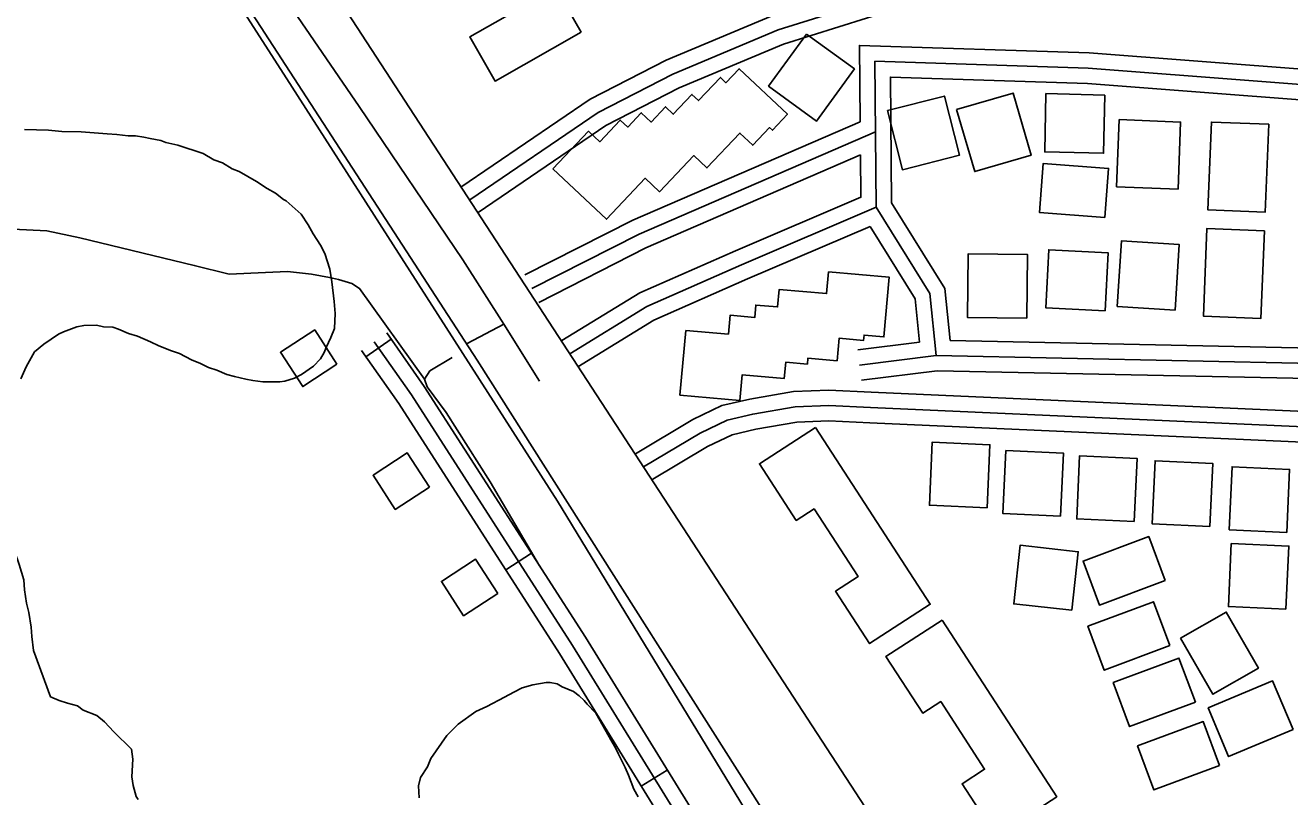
# Model space of a CAD drawing. Extents: x 3297735 to 3335592, y 670436 to 695807.
# Drawn here: x 3330846 to 3332084, y 686909 to 687664 of the extents above; entities that cross this region are included whole.
import ezdxf

# ---------------------------------------------------------------- set-up
doc = ezdxf.new("R2010")
doc.units = 0
for name, color, linetype in [('V-BLDG-OTLN', 7, 'Continuous'), ('V-RAIL-TRAK', 7, 'Continuous'), ('V-ROAD-CNTR', 7, 'Continuous'), ('V-SITE-VEGE', 7, 'Continuous'), ('V-TOPO-SHOR', 7, 'Continuous')]:
    doc.layers.add(name, color=color, linetype=linetype)

msp = doc.modelspace()

# ---------------------------------------------------------------- linework, layer by layer
at = {"layer": 'V-BLDG-OTLN'}
for points in [[(3331390.1, 687657.7), (3331305.9, 687609.7), (3331281.2, 687653), (3331365.4, 687701)], [(3331610.8, 687655.8), (3331657.8, 687621.6), (3331620.7, 687570.6), (3331573.7, 687604.8)], [(3331362.6, 687523.9), (3331397.3, 687560.7), (3331408.4, 687550.3), (3331428.5, 687571.6), (3331435.8, 687564.8), (3331449, 687578.8), (3331458.7, 687569.7), (3331472.7, 687584.6), (3331480.4, 687577.3), (3331498.7, 687596.7), (3331505.2, 687590.6), (3331526.5, 687613.3), (3331532, 687608.2), (3331544.9, 687621.9), (3331592.2, 687577.3), (3331577.4, 687561.6), (3331574.5, 687564.3), (3331558.2, 687547), (3331545.6, 687558.9), (3331513.4, 687524.7), (3331500.4, 687536.9), (3331467, 687501.4), (3331453, 687514.7), (3331415.2, 687474.5)], [(3331690, 687580.8), (3331745.9, 687595.1), (3331760.7, 687537.3), (3331704.8, 687523)], [(3331757.8, 687581.9), (3331813, 687598), (3331830.7, 687537.2), (3331775.5, 687521.2)], [(3331903, 687596.1), (3331901.6, 687539.1), (3331844, 687540.5), (3331845.3, 687597.5)], [(3331916.9, 687572), (3331977, 687569.7), (3331974.6, 687504), (3331914.4, 687506.3)], [(3332063.4, 687567.5), (3332060, 687481.5), (3332003.7, 687483.8), (3332007.2, 687569.7)], [(3331902.9, 687476.4), (3331838.9, 687481.2), (3331842.5, 687529), (3331906.5, 687524.2)], [(3332059.1, 687463.3), (3332055.7, 687377.4), (3331999.5, 687379.6), (3332002.9, 687465.6)], [(3331903.3, 687384.9), (3331845.2, 687387.7), (3331848, 687444.7), (3331906.1, 687441.8)], [(3331971.7, 687385.5), (3331915, 687389.2), (3331919.1, 687453.4), (3331975.8, 687449.7)], [(3331826.4, 687377.7), (3331768.4, 687378.5), (3331769.2, 687440.7), (3331827.2, 687439.9)], [(3331492.6, 687365.8), (3331534.4, 687362.1), (3331536, 687380.5), (3331560.1, 687378.3), (3331561.2, 687390.6), (3331582.6, 687388.7), (3331584.2, 687405.9), (3331630.5, 687401.8), (3331632.4, 687423), (3331691.8, 687417.7), (3331686.6, 687359.4), (3331667.2, 687361.2), (3331666.7, 687356), (3331642.7, 687358.1), (3331640.7, 687336), (3331612.3, 687338.6), (3331611.8, 687332.7), (3331590.5, 687334.6), (3331589, 687318.7), (3331547.9, 687322.4), (3331545.6, 687297.2), (3331486.9, 687302.4)], [(3331151.2, 687332.6), (3331129.5, 687366.2), (3331095.9, 687344.4), (3331117.7, 687310.8)], [(3331619.6, 687270.8), (3331732, 687097.8), (3331672.6, 687059.2), (3331639.3, 687110.5), (3331661.3, 687124.8), (3331618.3, 687191), (3331600.8, 687179.7), (3331564.8, 687235.2)], [(3331787.6, 687192.1), (3331731.2, 687194.6), (3331734, 687256.4), (3331790.4, 687253.8)], [(3331241.8, 687212.3), (3331220, 687245.8), (3331186.5, 687224), (3331208.2, 687190.5)], [(3331859.5, 687183.9), (3331803.2, 687186.5), (3331806, 687248.2), (3331862.3, 687245.7)], [(3331931.7, 687178.7), (3331875.4, 687181.3), (3331878.2, 687243), (3331934.5, 687240.5)], [(3332005.7, 687173.8), (3331949.3, 687176.4), (3331952.1, 687238.1), (3332008.5, 687235.6)], [(3332081, 687168), (3332024.7, 687170.6), (3332027.5, 687232.3), (3332083.8, 687229.7)], [(3331961.9, 687120.9), (3331897.6, 687096.9), (3331881.6, 687139.9), (3331945.9, 687163.9)], [(3332080.2, 687092.8), (3332023.9, 687095.4), (3332026.7, 687157.1), (3332083.1, 687154.6)], [(3331870.6, 687091.8), (3331813.7, 687098), (3331820, 687155.4), (3331876.9, 687149.1)], [(3331308.7, 687108.3), (3331286.9, 687141.8), (3331253.4, 687120), (3331275.2, 687086.5)], [(3331966.6, 687057.2), (3331902.3, 687033.2), (3331886.3, 687076.2), (3331950.6, 687100.2)], [(3331743.5, 687082.3), (3331855.9, 686909.3), (3331796.5, 686870.7), (3331763.2, 686922), (3331785.2, 686936.3), (3331742.2, 687002.5), (3331724.7, 686991.2), (3331688.6, 687046.7)], [(3331977.1, 687064.4), (3332021.7, 687090.1), (3332053.3, 687035.3), (3332008.7, 687009.6)], [(3331991.5, 687002), (3331927.2, 686978), (3331911.1, 687021), (3331975.4, 687045)], [(3332087.2, 686975.1), (3332024.1, 686948.6), (3332004.1, 686996.2), (3332067.2, 687022.7)], [(3332015.2, 686940), (3331950.9, 686916), (3331934.9, 686959), (3331999.2, 686982.9)]]:
    msp.add_lwpolyline(points, close=True, dxfattribs=at)
at = {"layer": 'V-RAIL-TRAK'}
msp.add_line((3331367.2, 687198.6), (3331668.3, 686703.8), dxfattribs=at)
msp.add_lwpolyline([(3329613.3, 689935.4), (3329619.3, 689926.8), (3329632.2, 689906.5), (3329726.2, 689761), (3329742.7, 689735.1), (3329824.3, 689606.7), (3329879.6, 689519.7), (3329988.2, 689351.2), (3330103.6, 689170.4), (3330229.4, 688975.3), (3330357.3, 688776.2), (3330508.7, 688538.9), (3330647.6, 688320.1), (3330708.2, 688226.9), (3330751.4, 688160.2), (3330886.8, 687946.9), (3330917.6, 687899.2), (3330976.6, 687807.6), (3331107.3, 687603.7), (3331206.1, 687449.4), (3331367.2, 687198.6)], dxfattribs=at)
at = {"layer": 'V-ROAD-CNTR'}
for p, q in [((3331179.6, 687339.9), (3331204.2, 687357.1)), ((3331316.4, 687131.4), (3331341.6, 687147.6)), ((3331449, 686919.8), (3331474.5, 686935.5))]:
    msp.add_line(p, q, dxfattribs=at)
for points in [[(3331063, 687831.8), (3331373.3, 688024.9), (3331687, 687959.1), (3331682, 687862.4), (3331723.8, 687688.2), (3331588.2, 687645.8), (3331486.2, 687603), (3331414.5, 687566.2), (3331289.5, 687481.1)], [(3331070.9, 687819.1), (3331376.1, 688009), (3331671.4, 687947), (3331666.9, 687861), (3331705.9, 687698.3), (3331583.1, 687659.9), (3331479.9, 687616.6), (3331406.8, 687579.1), (3331281.1, 687493.5)], [(3331078.8, 687806.4), (3331378.9, 687993.1), (3331655.7, 687935), (3331651.9, 687859.6), (3331688.1, 687708.5), (3331577.9, 687674), (3331473.5, 687630.3), (3331399.1, 687592), (3331272.6, 687505.9)], [(3333384.8, 684057.4), (3333088.3, 684521.1), (3333014.5, 684635.1), (3332682.5, 685154.2), (3332443.3, 685529.1), (3332170.2, 685953.8), (3332083, 686095.9), (3331853.7, 686451.2), (3331718.4, 686661.6), (3331631.3, 686796.4), (3331288.4, 687336.6), (3331003.1, 687776.2), (3330923.2, 687886.9)], [(3331105.1, 687763.7), (3331682.2, 686877.5), (3331801, 686687.2), (3331952, 686434.3), (3332035.2, 686302.5), (3332385.2, 685756)], [(3331663.4, 687570), (3331662.7, 687644.7), (3331887.5, 687637.5), (3332215.1, 687612.2)], [(3331379.1, 687342.9), (3331454.6, 687389.1), (3331547.1, 687429.9), (3331679.2, 687486.3), (3331677.8, 687629.2), (3331886.6, 687622.5), (3332214, 687597.2)], [(3331694.2, 687490.6), (3331693, 687613.7), (3331885.8, 687607.5), (3332212.8, 687582.3)], [(3331663.4, 687570), (3331440.7, 687473.6), (3331335.2, 687420)], [(3331678.5, 687560.2), (3331447.1, 687460), (3331342, 687406.6)], [(3331663.7, 687537.5), (3331453.5, 687446.4), (3331348.8, 687393.2)], [(3331371.3, 687355.7), (3331447.6, 687402.4), (3331541.2, 687443.7), (3331664.1, 687496.1), (3331663.7, 687537.5)], [(3331679.2, 687486.3), (3331731.7, 687401.8), (3331737.9, 687341.2)], [(3331694.2, 687490.6), (3331746.2, 687406.7), (3331751.4, 687355.9)], [(3331387, 687330.1), (3331461.5, 687375.8), (3331553.1, 687416.2), (3331673.2, 687467.4)], [(3331673.2, 687467.4), (3331717.1, 687396.8), (3331721.4, 687354.2)], [(3331619.2, 686672.3), (3331381.8, 687057.4), (3331224, 687302.7), (3331187.6, 687354.7)], [(3331632, 686680.2), (3331394.5, 687065.4), (3331236.5, 687311), (3331199.9, 687363.3)], [(3331751.4, 687355.9), (3332230.4, 687345.9)], [(3331606.5, 686664.4), (3331369.1, 687049.4), (3331211.6, 687294.3), (3331175.3, 687346.1)], [(3331661, 687346.7), (3331721.4, 687354.2)], [(3331662.8, 687331.8), (3331737.9, 687341.2), (3332230, 687330.9)], [(3331664.7, 687316.9), (3331738.6, 687326.2), (3332229.7, 687315.9)], [(3332273.7, 686966.1), (3332266, 687051.5), (3332274.5, 687278.4), (3331674.1, 687305.3), (3331632.8, 687307.2), (3331598.2, 687305.8), (3331555.4, 687298.6), (3331528.1, 687292.1), (3331499.6, 687278.6), (3331443.5, 687245.1)], [(3332258.8, 686964.8), (3332251, 687051.1), (3332258.9, 687264.1), (3331673.4, 687290.3), (3331632.7, 687292.2), (3331599.8, 687290.9), (3331558.3, 687283.9), (3331533.2, 687277.9), (3331506.7, 687265.3), (3331451.2, 687232.2)], [(3332243.8, 686963.4), (3332235.9, 687050.7), (3332243.4, 687249.8), (3331672.7, 687275.3), (3331632.7, 687277.2), (3331601.3, 687275.9), (3331561.3, 687269.2), (3331538.2, 687263.7), (3331513.8, 687252.1), (3331458.9, 687219.3)]]:
    msp.add_lwpolyline(points, dxfattribs=at)
at = {"layer": 'V-SITE-VEGE'}
for points in [[(3330845.3, 687562.3), (3330868.8, 687561.8), (3330881.9, 687560.5), (3330900.6, 687560), (3330926.1, 687558.1), (3330935.8, 687557.5), (3330946.9, 687556.2), (3330953.8, 687556.2), (3330962.1, 687554.9), (3330968.3, 687553.6), (3330978.7, 687551.6), (3330983.5, 687549.5), (3330995.3, 687546.9), (3331020.3, 687538.8), (3331030.7, 687532.6), (3331039, 687529.9), (3331048.7, 687523.8), (3331055.6, 687521.1), (3331072.3, 687511.5), (3331082.7, 687504.7), (3331091, 687499.9), (3331098.7, 687493.8), (3331101.4, 687492.4), (3331116.1, 687479.4), (3331123, 687469.1), (3331128, 687460.1), (3331134.9, 687449.1), (3331139.2, 687440.9), (3331144.1, 687425.7), (3331146.3, 687413.3), (3331148.5, 687394), (3331149.3, 687382.2), (3331148.7, 687367.7), (3331145.3, 687358.7), (3331140.5, 687349), (3331138.5, 687344.1), (3331135.1, 687337.9), (3331128.2, 687330.9), (3331116.6, 687322.5), (3331109.7, 687319), (3331100, 687316.2), (3331095.2, 687315.5), (3331078.6, 687315.3), (3331068.9, 687316.7), (3331062, 687318), (3331050.9, 687320.7), (3331043.3, 687322.7), (3331033.6, 687326.8), (3331025.3, 687329.4), (3331017.7, 687333.5), (3331008.7, 687336.9), (3330996.9, 687343.1), (3330989.2, 687345.8), (3330976.8, 687350.5), (3330968.5, 687354.6), (3330956, 687360), (3330947, 687362.7), (3330937.3, 687366.8), (3330931.7, 687368.8), (3330922.7, 687369.4), (3330915.8, 687370.8), (3330903.4, 687370.7), (3330896.5, 687369.2), (3330883.4, 687364.3), (3330878.6, 687362.2), (3330864.1, 687352.4), (3330855.2, 687344.7), (3330847, 687330.2), (3330841.6, 687318.4)], [(3330831.7, 687161.5), (3330840.2, 687136.6), (3330844.5, 687121.5), (3330845.2, 687111.8), (3330847.4, 687098.7), (3330849.6, 687089.7), (3330851.7, 687075.2), (3330852.5, 687066.3), (3330854, 687052.4), (3330870.9, 687007)], [(3331231.7, 686908.2), (3331230.9, 686919.9), (3331232.9, 686928.2), (3331239.7, 686938.6), (3331243.1, 686946.9), (3331258.8, 686969.2), (3331269.8, 686980.3), (3331287, 686992.9), (3331298, 686997.8), (3331315.2, 687006.9), (3331324.2, 687011.8), (3331332.4, 687016), (3331342.8, 687018.9), (3331355.9, 687021), (3331360, 687021.1), (3331366.9, 687019.7), (3331371.8, 687017), (3331382.9, 687012.3), (3331388.4, 687008.2), (3331393.3, 687003.4), (3331396.1, 686999.9), (3331404.5, 686991)], [(3330870.9, 687007), (3330879.2, 687003.6), (3330887.5, 687000.9), (3330897.2, 686998.2), (3330902.8, 686994.1), (3330916, 686988.7), (3330923.6, 686982.5), (3330932.7, 686972.9), (3330950.1, 686955.8), (3330951.5, 686946.1), (3330950.3, 686928.8), (3330951.7, 686920.5), (3330954.6, 686909.5), (3330956.7, 686906.7)], [(3331404.5, 686991), (3331416.4, 686970.4), (3331419.2, 686964.9), (3331424.1, 686956.6), (3331426.9, 686951.1), (3331433.2, 686938), (3331436.7, 686930.4), (3331441.7, 686916.7), (3331445.9, 686909.1)]]:
    msp.add_lwpolyline(points, dxfattribs=at)
at = {"layer": 'V-TOPO-SHOR'}
for p in [(3331278.5, 687352.8), (3331349.6, 687316.1)]:
    msp.add_line(p, (3331314.4, 687371.7), dxfattribs=at)
for points in [[(3331314.4, 687371.7), (3331274.3, 687434.9), (3331172.9, 687584.9), (3331056.3, 687755.3), (3330984.4, 687874.1), (3330965.3, 687916.3)], [(3330754.1, 687456.1), (3330833.8, 687464.9), (3330867.3, 687463.1), (3330899.4, 687456.5), (3331011.5, 687429.4), (3331045.7, 687420.8), (3331081.1, 687422.4), (3331102.9, 687423.3), (3331126.2, 687420.7), (3331143.9, 687417.5), (3331152.8, 687415.5), (3331165.8, 687411.5), (3331173.3, 687406.8), (3331236.8, 687317.9)], [(3331236.8, 687317.9), (3331242.2, 687326.1), (3331263.8, 687339.2)], [(3331349.4, 687135.2), (3331301, 687217.4), (3331258.2, 687285.3), (3331239.6, 687310.4), (3331236.8, 687317.9)]]:
    msp.add_lwpolyline(points, dxfattribs=at)

doc.saveas('drawing.dxf')
